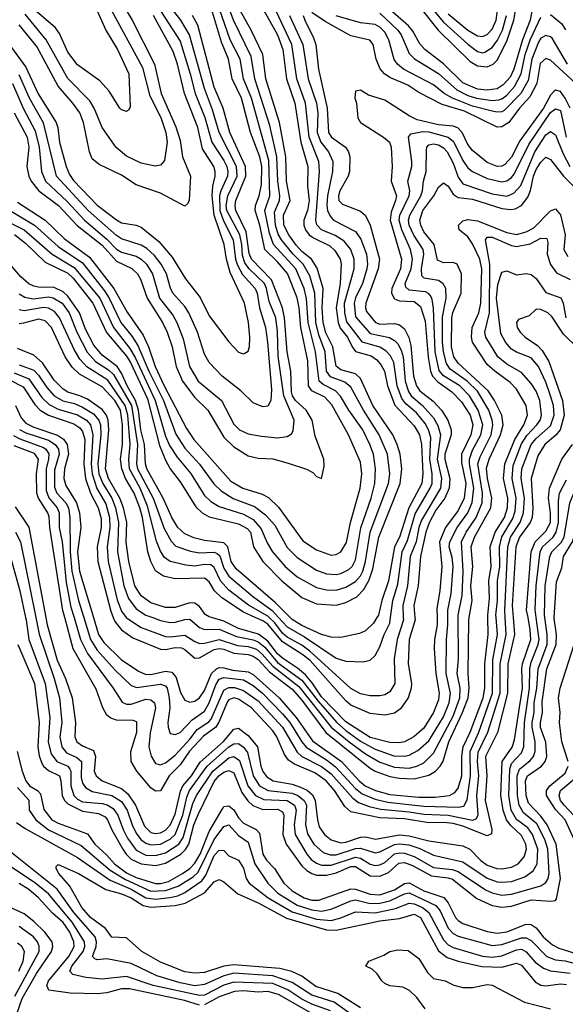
# Model space of a CAD drawing. Header units: inches. Extents: x 884549 to 1028252, y 526810 to 653624.
# Tile 303 of 656: x 895452 to 897690, y 618413 to 622452. Entities that reach past the tile are written whole.
import ezdxf

# ---------------------------------------------------------------- set-up
doc = ezdxf.new("R2010")
doc.units = ezdxf.units.IN
doc.header["$MEASUREMENT"] = 0
doc.layers.add('A8691', color=7, linetype='Continuous')
doc.layers.add('A8692', color=7, linetype='Continuous')

msp = doc.modelspace()

# ---------------------------------------------------------------- linework, layer by layer
at = {"layer": 'A8691', "color": 5}
for points, elevation in [([(895445.2, 619890), (895513.7, 619730), (895531.8, 619570), (895526.3, 619470), (895532.2, 619432.2), (895542.9, 619402.9), (895550.1, 619390), (895570, 619373.1), (895615.4, 619350), (895621.7, 619330), (895626.7, 619270), (895635.7, 619250), (895650, 619235.3), (895710, 619205.7), (895776, 619196), (895802.3, 619182.3), (895812.7, 619170), (895829.7, 619129.7), (895875.5, 619050), (895889, 619029), (895910, 619008.9), (895950, 618990), (896010, 618983.4), (896050, 618992.7), (896113.6, 619030), (896132.1, 619047.9), (896145.9, 619070), (896167.2, 619150), (896185, 619195), (896250, 619327.3), (896269.5, 619350.5), (896290, 619365.9), (896310, 619372.3), (896330, 619362.7), (896362.9, 619282.9), (896388.1, 619248.1), (896408.9, 619229), (896450, 619213.2), (896510, 619213.3), (896530, 619203), (896535.6, 619190), (896532, 619110), (896545.3, 619070), (896610, 618981.6), (896630, 618962.1), (896650, 618950.3), (896670, 618943.8), (896710, 618943.5), (896750, 618953.1), (896810, 618978.2), (896830, 618978.5), (896890, 618940), (896930, 618938.9), (896965.6, 618954.4), (897006.9, 618993), (897030, 618995.7), (897062.8, 618982.8), (897140.8, 618940.8), (897210, 618932.9), (897227.1, 618927.1), (897327, 618847), (897390, 618818.9), (897430, 618811.3), (897470, 618816.7), (897550, 618841.7), (897630, 618836.6), (897650, 618839.7), (897654.4, 618845.6), (897670.2, 618930), (897653, 619070), (897615.4, 619150), (897590, 619185.6), (897538.6, 619238.6), (897529.6, 619270), (897527.2, 619330), (897534.9, 619350), (897593.1, 619390), (897607.6, 619410), (897614.1, 619430), (897610, 619488.7), (897588.3, 619548.3), (897587.7, 619570), (897596.6, 619610), (897594.7, 619654.7), (897615, 619790), (897652.1, 619890), (897653.4, 619930), (897644.6, 619995.4), (897644.9, 620000)], 3220), ([(895476.3, 620000), (895478.5, 619990), (895489.3, 619910), (895556.9, 619730), (895576.3, 619590), (895569, 619489), (895581.1, 619441.1), (895604.4, 619410), (895650.3, 619390.3), (895658.6, 619378.6), (895662.1, 619370), (895661.8, 619310), (895673.9, 619270), (895690, 619254.8), (895710, 619244.5), (895790, 619237.2), (895811.5, 619231.5), (895836.1, 619216.1), (895855.2, 619190), (895877.1, 619130), (895895.1, 619095.1), (895930, 619045.6), (895970, 619025.9), (896010, 619023.5), (896050, 619034.8), (896104.8, 619070), (896122.3, 619097.7), (896163, 619237), (896177.4, 619270), (896244.6, 619370), (896310, 619425), (896330, 619429.8), (896353.2, 619413.2), (896388.1, 619310), (896420.1, 619270), (896453.4, 619253.4), (896549.4, 619249.4), (896578.9, 619230), (896586.1, 619210), (896577.6, 619150), (896582.5, 619110), (896630, 619029), (896648, 619008), (896670, 618992.5), (896690, 618984.8), (896730, 618984.3), (896830, 619017.1), (896850, 619013.2), (896890, 618988.3), (896910, 618983.3), (896930, 618985.2), (896950, 618994.7), (896990, 619030.4), (897010, 619035.3), (897030, 619033.7), (897070, 619019.7), (897150, 618974.7), (897226.2, 618966.2), (897250, 618958), (897362.7, 618882.7), (897390, 618870.8), (897430, 618861.8), (897470, 618865.2), (897590, 618899.9), (897610, 618913.4), (897619.6, 618930), (897624.1, 618950), (897617.8, 619050), (897606.4, 619090), (897573.1, 619153.1), (897518.8, 619198.8), (897500.3, 619230), (897493.7, 619270), (897492.7, 619350), (897502.5, 619377.5), (897546.5, 619413.5), (897559.2, 619430), (897566, 619450), (897566.9, 619490), (897553.6, 619550), (897553.9, 619570), (897562.9, 619610), (897562.6, 619650), (897573.7, 619710), (897578.8, 619790), (897615.1, 619890), (897616.1, 619930), (897605.6, 620000)], 3240), ([(895518.5, 620000), (895532.3, 619932.3), (895594, 619750), (895615.9, 619670), (895624.8, 619570), (895617.4, 619510), (895624.7, 619470), (895644.5, 619444.5), (895686.2, 619426.2), (895706.2, 619410), (895704.4, 619344.4), (895710, 619320.5), (895722.3, 619302.3), (895750, 619286.5), (895830, 619270.5), (895870, 619246), (895893.5, 619210), (895913.2, 619150), (895930, 619115), (895949.6, 619089.6), (895970, 619074.9), (895990, 619067.3), (896030, 619070), (896069.5, 619090.5), (896090, 619109.8), (896121, 619190), (896137.4, 619262.6), (896148.9, 619291.1), (896220.9, 619390), (896310, 619469.8), (896330, 619482.1), (896350, 619483), (896370, 619468.3), (896386.8, 619446.8), (896410, 619350.7), (896436.3, 619310), (896470.8, 619290.8), (896570, 619279.5), (896592.8, 619270), (896619.4, 619250), (896628.1, 619230), (896624.7, 619150), (896633.2, 619113.2), (896658.9, 619070), (896696.4, 619036.4), (896726.1, 619026.1), (896750, 619026.3), (896830, 619052.3), (896850, 619054), (896910, 619034.9), (896930, 619039.1), (896990, 619068.7), (897010, 619071.5), (897048, 619068), (897093.2, 619053.2), (897150, 619024.8), (897270, 618997.6), (897370, 618931.4), (897410, 618916.5), (897430, 618914.1), (897470, 618916.7), (897524.2, 618935.8), (897558.9, 618961.1), (897574.2, 618990), (897577.4, 619050), (897556.1, 619110), (897536.8, 619136.8), (897490, 619172), (897468.7, 619210), (897459.1, 619270), (897462.5, 619377.5), (897470, 619401.1), (897510, 619445.4), (897520.3, 619470), (897522.7, 619570), (897543.9, 619710), (897544.2, 619790), (897550, 619816.6), (897579.2, 619890), (897582.3, 619910), (897570.9, 620000)], 3260), ([(895559.9, 620000), (895565.6, 619970), (895605.4, 619825.4), (895640, 619750), (895667, 619670), (895681.4, 619570), (895678.5, 619510), (895686.4, 619490), (895710, 619474.4), (895755, 619455), (895763, 619430), (895758.3, 619370), (895765.8, 619350), (895790.8, 619330.8), (895870, 619298.3), (895896.3, 619276.3), (895927.2, 619230), (895964.5, 619144.5), (895990, 619118.7), (896010, 619113.7), (896030, 619117.1), (896050, 619127.2), (896070, 619148.4), (896090, 619192.9), (896112.1, 619287.9), (896121.6, 619310), (896156.8, 619350), (896193.2, 619406.8), (896288.1, 619491.9), (896330, 619541.9), (896350, 619546.7), (896390, 619516.1), (896427.2, 619470), (896441.7, 619390), (896450, 619368.2), (896466.3, 619346.3), (896491.6, 619330), (896570, 619316.2), (896604.6, 619304.6), (896631.3, 619291.3), (896652.8, 619272.8), (896664, 619250), (896673.4, 619170), (896681.1, 619141.1), (896702.5, 619110), (896730, 619088.2), (896770, 619075.8), (896790, 619078), (896850, 619099.3), (896870, 619100.9), (896911.4, 619091.4), (897010, 619108.4), (897050, 619105.1), (897130, 619084.2), (897270, 619063.5), (897298.6, 619050), (897343.3, 619003.3), (897370, 618984.6), (897409.2, 618970.8), (897430, 618969.2), (897470, 618975.9), (897497.1, 618990), (897522, 619018), (897530.4, 619049.6), (897527.9, 619070), (897510, 619106.5), (897467, 619147), (897449.3, 619170), (897434.6, 619210), (897425.7, 619270), (897431, 619409), (897471.8, 619468.2), (897482.2, 619497.8), (897515.2, 619710), (897511.6, 619788.4), (897514.8, 619810), (897548.9, 619910), (897546.6, 619950), (897537.2, 620000)], 3280), ([(897476.2, 620000), (897481.8, 619930), (897453.9, 619810), (897453.2, 619690), (897411.6, 619528.4), (897362.3, 619430), (897367.7, 619350), (897361.3, 619250), (897389.2, 619130), (897387.8, 619112.2), (897370, 619104.3), (897270, 619143.8), (897230, 619154.6), (897190, 619158.8), (897130, 619157.3), (897030, 619174.1), (896930, 619178.7), (896810, 619203.6), (896785.2, 619225.2), (896743.5, 619290), (896709.2, 619330), (896663.2, 619363.2), (896579.2, 619399.2), (896555.4, 619415.4), (896538.5, 619438.5), (896507.2, 619510), (896490, 619535.2), (896403.2, 619630), (896350, 619665), (896330, 619670.7), (896310, 619663.1), (896304.7, 619655.3), (896269.7, 619570.3), (896257, 619550), (896206.1, 619513.9), (896148.6, 619451.4), (896110, 619396.4), (896065.8, 619350), (896030, 619289.6), (896010, 619287.7), (895990, 619301.8), (895932.8, 619370), (895908.9, 619410), (895908, 619450), (895932.4, 619530), (895932.6, 619572.6), (895917.9, 619577.9), (895850, 619579.2), (895826.7, 619586.7), (895810, 619599.1), (895793.1, 619630), (895765.8, 619705.8), (895672.2, 619872.2), (895636.8, 620000)], 3320), ([(895675.3, 620000), (895701.7, 619910), (895730, 619851.9), (895835.6, 619710), (895872.8, 619652.8), (895890, 619644.1), (895910, 619644.6), (895970, 619664.6), (895990, 619662.7), (896005.5, 619650), (896009.7, 619629.7), (895986.8, 619526.8), (895981.8, 619470), (895991.2, 619431.2), (896010, 619401.7), (896030, 619395.7), (896050, 619403.5), (896090, 619435.7), (896150, 619500.9), (896179.8, 619540.2), (896228.2, 619571.8), (896237.4, 619582.6), (896290, 619701.6), (896310, 619713.2), (896332.9, 619712.9), (896370, 619700.2), (896430, 619658.5), (896529.6, 619550), (896590, 619447.3), (896610, 619429.6), (896690, 619389), (896730, 619358.6), (896818.8, 619258.8), (896841.9, 619241.9), (896885.5, 619225.5), (896934.1, 619214.1), (897050, 619203.3), (897110, 619193), (897210, 619189.1), (897310, 619169), (897325.1, 619174.9), (897332.9, 619190), (897326.7, 619270), (897335.5, 619350), (897330, 619410), (897332.6, 619447.4), (897372.7, 619530), (897422.3, 619690), (897422.9, 619810), (897447.2, 619930), (897443.2, 620000)], 3340), ([(895715, 620000), (895742.2, 619910), (895770, 619865.6), (895844, 619784), (895910, 619720.8), (895933, 619713), (896030, 619726.7), (896050, 619719.7), (896056.6, 619710), (896065.8, 619670), (896067.6, 619630), (896059.4, 619570), (896060.6, 619550), (896070, 619524.9), (896090, 619519.8), (896110, 619528.8), (896159.5, 619580.5), (896210, 619615.4), (896230, 619650.1), (896256.4, 619723.6), (896270, 619746.8), (896290, 619753.8), (896370, 619744.4), (896410, 619721.6), (896448.2, 619690), (896530, 619604.9), (896559.9, 619570), (896609.5, 619489.5), (896627.9, 619467.9), (896710, 619416.2), (896747.2, 619387.2), (896830, 619299.1), (896857.1, 619277.1), (896910, 619254.5), (896962.7, 619242.7), (897110, 619226.8), (897250, 619221.8), (897273.4, 619226.6), (897287.1, 619252.9), (897301.7, 619350), (897299.9, 619450), (897335.5, 619530), (897390.9, 619690), (897392.9, 619827.1), (897411.4, 619930), (897406, 620000)], 3360), ([(895754.5, 620000), (895775.4, 619930), (895797.3, 619897.3), (895868.4, 619828.4), (895939.4, 619779.4), (895967.1, 619767.1), (895990, 619765.7), (896050, 619780.3), (896076.1, 619776.1), (896093.6, 619753.6), (896112.3, 619692.3), (896123.9, 619670), (896130, 619661.4), (896150, 619653), (896170, 619656.5), (896190, 619670.5), (896210, 619700.6), (896238.5, 619770), (896259.7, 619790), (896270, 619794.6), (896290, 619793.7), (896324.8, 619784.8), (896390, 619776.9), (896410, 619765.7), (896517, 619670), (896586.6, 619590), (896653.7, 619493.6), (896772.2, 619410), (896844.6, 619330), (896869.6, 619309.6), (896911.7, 619290), (896970, 619274.2), (897090, 619263.3), (897157, 619263), (897215.8, 619270), (897237.1, 619282.9), (897250, 619299.6), (897266.2, 619350), (897265.2, 619430), (897271.5, 619470), (897299.5, 619530), (897353.5, 619670), (897360.4, 619710), (897359.7, 619810), (897373.6, 619930), (897372, 620000)], 3380), ([(895836.3, 620000), (895843.1, 619983.1), (895869.6, 619949.6), (895916.6, 619916.6), (896030, 619870.3), (896050, 619868.4), (896090, 619877), (896115.7, 619875.7), (896130, 619868.8), (896170, 619833.6), (896190, 619834.5), (896250, 619868.5), (896270, 619872.7), (896290, 619869.8), (896330, 619853.5), (896390, 619848.2), (896410, 619842.1), (896430, 619827.4), (896477.5, 619777.5), (896570, 619706.5), (896610, 619660.4), (896708.5, 619528.5), (896890, 619382.8), (896910, 619369.4), (896970, 619348), (897010, 619340.8), (897070, 619337.7), (897130, 619353.4), (897157.3, 619370), (897177.4, 619390), (897189, 619411), (897213, 619490), (897269, 619610), (897292, 619670), (897296.4, 619710), (897291.2, 619770), (897294.5, 619990), (897296.2, 620000)], 3420), ([(895889.1, 620000), (895890, 619998.8), (895950, 619959.6), (896050, 619922.5), (896070, 619920.9), (896130, 619928.2), (896170, 619901.8), (896190, 619894.1), (896210, 619894.9), (896270, 619909.3), (896345.7, 619885.7), (896390, 619880.9), (896423.2, 619870), (896446.9, 619850), (896490, 619800), (896597.6, 619717.6), (896730.3, 619550.3), (896803.3, 619490), (896870, 619441.2), (896930, 619406.2), (896990, 619386.5), (897050, 619382.4), (897081, 619390), (897110, 619404.3), (897150, 619443.6), (897230, 619595), (897257.4, 619670), (897259.5, 619710), (897246.4, 619770), (897252.6, 619830), (897250.3, 620000)], 3440), ([(895997.8, 620000), (896030, 619988.3), (896070, 619980.2), (896090, 619980.8), (896130, 619992.5), (896150, 619992.9), (896190, 619959.4), (896210, 619951), (896270, 619952.1), (896342, 619922), (896410, 619908.9), (896430, 619900.8), (896457.8, 619877.8), (896510, 619815.7), (896610, 619742.8), (896676.4, 619656.4), (896751.2, 619571.2), (896790, 619536.6), (896850, 619492.7), (896910, 619459.5), (896986.7, 619433.3), (897030, 619430.9), (897050, 619436.1), (897085.4, 619454.6), (897130, 619494.9), (897190, 619593.1), (897213.9, 619650), (897219.1, 619690), (897201.7, 619770), (897202.6, 619910), (897208.6, 619970), (897208.3, 620000)], 3460), ([(897164.1, 620000), (897164.8, 619970), (897154, 619910), (897152.4, 619872.4), (897158.4, 619770), (897172.9, 619690), (897170, 619662), (897149.9, 619610), (897110, 619546.5), (897069.1, 619510.9), (897030, 619490.7), (897010, 619485.9), (896970, 619487.7), (896890, 619508.6), (896790, 619572.6), (896690, 619675.2), (896652.1, 619732.1), (896624.6, 619764.6), (896592.3, 619792.3), (896530, 619833), (896510, 619851.4), (896470, 619902.5), (896432.3, 619932.3), (896350, 619954.5), (896290, 619985.4), (896238.4, 620000)], 3480), ([(897073.6, 620000), (897074.5, 619990), (897049.7, 619909.7), (897045.8, 619810), (897059.9, 619730), (897058.3, 619710), (897045, 619670), (897014.3, 619625.7), (896990, 619608.2), (896950, 619600.2), (896890, 619606.4), (896810, 619640.9), (896790, 619657.9), (896643.2, 619823.2), (896609.8, 619849.8), (896530, 619900.3), (896470, 619973), (896450, 619986), (896418.5, 620000)], 3520), ([(897025.6, 620000), (897026, 619990), (897001, 619910), (896987.8, 619830), (896990.3, 619729.7), (896970, 619694.6), (896950, 619682.9), (896930, 619678.3), (896890, 619679), (896850, 619687.7), (896810, 619709.3), (896642.3, 619862.3), (896610, 619887.2), (896550, 619919.6), (896530, 619935.6), (896498.2, 619978.2), (896475.9, 620000)], 3540), ([(896514.4, 620000), (896550, 619961.4), (896620.6, 619920.6), (896750, 619833.2), (896790, 619820.9), (896861.3, 619818.7), (896890, 619825.6), (896910, 619844.2), (896930, 619880.2), (896947.3, 619930), (896970, 619976.3), (896973.4, 620000)], 3560), ([(896917.7, 620000), (896903, 619977), (896870, 619945.4), (896845.6, 619934.4), (896770, 619918), (896730, 619920.1), (896690, 619930.4), (896610, 619967.1), (896570, 619992.3), (896562.3, 620000)], 3580), ([(897702.2, 619410), (897676.4, 619490), (897666, 619570), (897669.1, 619610), (897662.4, 619670), (897669, 619710), (897726.7, 619890)], 3180), ([(895441.9, 619450), (895462, 619370), (895477, 619330), (895492.2, 619310), (895525.3, 619290), (895537.5, 619277.5), (895552, 619212), (895583.8, 619170), (895610, 619156.3), (895730, 619112.5), (895760.9, 619070), (895810, 619025.7), (895840.9, 618990), (895890, 618953.4), (895930, 618934.3), (896010, 618909.5), (896030, 618909.4), (896062.3, 618917.7), (896119.6, 618950), (896150, 618971.2), (896170, 618991.9), (896192.5, 619030), (896230, 619122.2), (896284.4, 619215.6), (896290, 619224.6), (896310, 619227.4), (896330, 619210.7), (896350, 619178.5), (896370, 619156.7), (896421.7, 619130), (896435.4, 619115.4), (896449.2, 619029.2), (896464.8, 619004.8), (896496.9, 618970), (896535.1, 618910), (896570, 618878.8), (896618.7, 618850), (896650, 618840), (896679.7, 618840.3), (896810, 618886.6), (896830, 618885.7), (896890, 618864.6), (896930, 618863), (896990, 618882.4), (897030, 618909.4), (897050, 618911.3), (897110, 618878.8), (897191.6, 618851.6), (897209.5, 618830), (897239.2, 618770), (897250, 618757.5), (897270, 618745.5), (897370, 618712.3), (897410, 618705.4), (897450, 618710.1), (897530, 618741.7), (897550, 618741.5), (897570, 618727.7), (897599.7, 618690), (897637.3, 618657.3), (897663.8, 618643.8), (897755, 618615)], 3180), ([(897726.5, 619090), (897689.7, 619169.7), (897650, 619212.8), (897612.8, 619270), (897612.8, 619290), (897626.9, 619310), (897690, 619361.9), (897702.5, 619390)], 3180), ([(897726.9, 619186.9), (897685.3, 619230), (897670.8, 619250), (897664.9, 619270), (897670, 619290.1), (897730, 619341.3)], 3160), ([(895443.5, 619303.5), (895490.3, 619250.3), (895491.8, 619210), (895519.2, 619170), (895570, 619128.9), (895705.1, 619065.1), (895823.7, 618963.7), (895885.6, 618925.6), (895990, 618877.7), (896050, 618880), (896102.2, 618897.8), (896163.4, 618936.6), (896184.2, 618955.8), (896250, 619089.4), (896290, 619143.5), (896310, 619150.1), (896350, 619106), (896390, 619078.9), (896417.1, 618990), (896470.7, 618910), (896511.4, 618870), (896590, 618820.1), (896650, 618800.6), (896690, 618795.6), (896730, 618804.2), (896810, 618838.6), (896830, 618841.6), (896890, 618827.1), (896930, 618827.7), (896970, 618837.6), (897030, 618867.1), (897050, 618870.2), (897159.2, 618819.2), (897176.7, 618796.7), (897210, 618726.1), (897230, 618704), (897250, 618693), (897390, 618655.2), (897430, 618658.3), (897510, 618686.2), (897530, 618686.8), (897550, 618675.3), (897614.6, 618610), (897650, 618595.4), (897690, 618591.6), (897730, 618581.2)], 3160), ([(895439.2, 619159.2), (895475.1, 619135.1), (895690, 619015.4), (895823.3, 618923.3), (895910, 618886), (895970, 618850.6), (896010, 618844.6), (896068.1, 618851.9), (896101.4, 618858.6), (896130, 618871.8), (896199.8, 618920.2), (896216.3, 618943.7), (896250, 619024.1), (896270, 619045.7), (896290, 619044.8), (896310, 619022.9), (896350, 619005.3), (896370, 618971.8), (896381.5, 618930), (896393, 618910), (896471.5, 618850), (896570, 618793.1), (896670, 618762.5), (896730, 618757.7), (896770, 618767.9), (896830, 618792.5), (896910, 618788.8), (896994, 618806), (897050, 618828.1), (897070, 618825.6), (897105, 618810), (897130.6, 618790), (897190, 618677.4), (897210, 618657.2), (897230, 618646), (897350, 618611.3), (897390, 618606.8), (897430, 618612.1), (897490, 618637), (897510, 618639.4), (897530, 618629), (897566.3, 618586.3), (897601.2, 618561.2), (897630, 618550.6), (897710, 618541.8)], 3140), ([(896869.5, 618330), (896742.4, 618422.4), (896650, 618450.4), (896570, 618502.7), (896490.7, 618530.7), (896330, 618540.6), (896289.3, 618530.7), (896210, 618495), (896170, 618489.2), (896110, 618501.3), (896014.3, 618530), (895910, 618580.6), (895810, 618599.7), (895770, 618595.5), (895759.9, 618599.9), (895750.6, 618610), (895765.7, 618650), (895767.9, 618670), (895761.4, 618690), (895673.9, 618790), (895606.4, 618886.4), (895324.2, 619110)], 3140), ([(896726.4, 618386.4), (896650, 618414.4), (896610, 618434.7), (896552.6, 618472.6), (896490, 618498.9), (896330, 618504.1), (896290, 618491.7), (896210, 618451.6), (896190, 618449), (895999.9, 618490), (895890, 618527), (895790, 618517.2), (895723.5, 618523.5), (895670, 618536.4), (895658, 618550), (895665.7, 618570), (895712, 618630), (895719.3, 618650), (895717.6, 618670), (895667.3, 618750), (895570, 618867), (895513.7, 618913.7), (895370, 619007.6)], 3160), ([(896850, 618398.6), (896757.7, 618457.7), (896666.8, 618486.8), (896609.1, 618529.1), (896568.1, 618548.1), (896519.7, 618559.7), (896330, 618575.9), (896289.5, 618570.5), (896210, 618543.9), (896170, 618540.8), (896130, 618546.8), (896030, 618586.8), (895953.4, 618630), (895890, 618686.5), (895830, 618688.8), (895804.1, 618724.1), (895742.6, 618770), (895707, 618810), (895657.9, 618897.9), (895613.4, 618950), (895601.4, 618970), (895601.5, 618978.5), (895610, 618987.2), (895693.9, 618950), (895805, 618885), (895870, 618866.8), (895910.1, 618850), (895959.2, 618819.2), (895990, 618811.3), (896090, 618819.4), (896131.3, 618828.7), (896209.8, 618870.2), (896250, 618916.4), (896270, 618925.4), (896290, 618916.4), (896346.4, 618866.4), (896430, 618830.3), (896546.9, 618766.9), (896710, 618719.2), (896750, 618717.1), (896930, 618756.5), (897010, 618765.5), (897070, 618783.1), (897096.3, 618770), (897170, 618632.3), (897205.1, 618605.1), (897250, 618590.3), (897348.3, 618568.3), (897430, 618565.9), (897490, 618582.9), (897510, 618574.6), (897566.1, 618506.1), (897590, 618491.9), (897610, 618489.8), (897670, 618497.7), (897695, 618495)], 3120), ([(896190, 618409.5), (896128.9, 618428.9), (895902.8, 618477.2), (895870, 618476.6), (895810, 618460.1), (895770, 618456.6), (895659.5, 618459.5), (895571.3, 618471.3), (895564, 618490), (895570.9, 618510), (895654.4, 618610), (895675.2, 618650), (895674.1, 618670), (895657.9, 618710), (895630, 618748.8), (895586.7, 618786.7), (895530, 618850.8), (895490, 618884.4), (895450, 618909.7)], 3180), ([(895439.8, 618370), (895462.1, 618437.9), (895520.6, 618539.4), (895582.8, 618630), (895588.2, 618650), (895585.6, 618670), (895555.6, 618710), (895510, 618753.6), (895470, 618784), (895390, 618821.9)], 3220), ([(895432.5, 618447.5), (895531.6, 618630), (895532.6, 618652.6), (895525.4, 618670), (895508.7, 618690), (895450, 618733.2)], 3240), ([(895449.3, 618550), (895466.5, 618590), (895471.6, 618630), (895460.9, 618650), (895444, 618664)], 3260), ([(897115.3, 618395.3), (897080.9, 618440.9), (897050.4, 618470.4), (897024.4, 618484.4), (896970, 618489.5), (896950, 618498.2), (896937.1, 618510), (896919.1, 618539.1), (896897.6, 618557.6), (896872, 618570), (896884.7, 618590), (896945.4, 618614.6), (896970, 618630.3), (897002.8, 618637.2), (897045.6, 618634.4), (897090, 618601.4), (897124.6, 618544.6), (897150, 618519.8), (897197.8, 618510), (897232.5, 618492.5), (897270, 618482.8), (897310, 618482.1), (897370, 618494.1), (897390, 618491.7), (897522.1, 618422.1), (897630, 618394.3)], 3080), ([(896650, 618375.1), (896514, 618454), (896470, 618465.9), (896430, 618462.8), (896370, 618468.5), (896333.7, 618466.3), (896270, 618444.6), (896210, 618410.8)], 3180)]:
    msp.add_lwpolyline(points, dxfattribs=dict(at, elevation=elevation))
at = {"layer": 'A8692', "color": 5}
for points, elevation in [([(895363.2, 621643.2), (895470.3, 621590.3), (895585.9, 621490), (895676.4, 621436.4), (895781.3, 621310), (895836.4, 621190), (895903.9, 621103.9), (895926.4, 621066.4), (896008.1, 620890), (896050, 620744.1), (896066.3, 620706.3), (896097.8, 620657.8), (896152.3, 620592.3), (896210, 620500.3), (896235.8, 620475.8), (896270, 620455.5), (896370, 620423.6), (896410, 620401.9), (896443.2, 620363.2), (896466.9, 620306.9), (896489.4, 620269.4), (896540.7, 620210), (896590, 620167.3), (896670, 620123.7), (896710, 620113.1), (896750, 620111.9), (896790, 620124), (896830, 620147.8), (896849.6, 620170.4), (896859.2, 620190), (896870.7, 620230), (896889.8, 620350), (896964.5, 620550), (896969.9, 620590.1), (896960.4, 620670), (896926.7, 620750), (896862.1, 620850), (896810, 620944.9), (896785.2, 620965.2), (896727.1, 620987.1), (896711.3, 621010), (896704.8, 621090), (896679.5, 621159.5), (896666.6, 621210), (896662.2, 621330), (896642.3, 621402.3), (896615.4, 621450), (896574.5, 621490), (896526.2, 621550), (896512.9, 621572.9), (896501.1, 621610), (896497.1, 621662.9), (896518, 621710), (896519.5, 621730), (896511, 621790), (896506.3, 621890), (896478.7, 622018.7), (896416.4, 622210), (896401.3, 622301.3), (896329.5, 622450), (896264.4, 622624.4)], 3640), ([(895423.1, 622190), (895466.8, 622090), (895516.4, 621996.4), (895532.5, 621930), (895541.9, 621830), (895557.5, 621790), (895647.2, 621707.2), (895718.3, 621630), (895810, 621552.5), (895850, 621511.5), (895870, 621499.3), (895930, 621481.8), (895950.5, 621470.5), (895972.6, 621450), (895997.1, 621410), (896025.7, 621310), (896079.8, 621239.8), (896097.4, 621210), (896123.3, 621143.3), (896149.1, 621030), (896184.4, 620970), (896279.4, 620890), (896330, 620793.7), (896353.2, 620770), (896390, 620753.8), (896444.6, 620744.6), (896510, 620737.8), (896550, 620742.6), (896566.5, 620753.5), (896573.6, 620766.4), (896577.4, 620810), (896535.1, 620910), (896512.4, 621072.4), (896510, 621172.7), (896502.8, 621230), (896476.1, 621296.1), (896464.9, 621350), (896456.2, 621370), (896393.4, 621430), (896375.3, 621455.3), (896365.6, 621485.6), (896363.7, 621530), (896355, 621570), (896302.2, 621670), (896299.3, 621690), (896305.5, 621730), (896343.9, 621810), (896341.6, 621850), (896270.2, 621990), (896242.7, 622082.7), (896210.2, 622170), (896149.2, 622390), (896113.6, 622450), (895988.7, 622610)], 3740), ([(895410.7, 621670.7), (895513, 621610), (895610, 621522), (895710, 621455.3), (895800.6, 621340.6), (895819.9, 621310), (895867.5, 621210), (895913.2, 621153.2), (895936.4, 621116.4), (895981.3, 621010), (896042.2, 620890), (896092.7, 620752.7), (896130, 620694.4), (896189.7, 620629.7), (896248.6, 620548.6), (896279.1, 620519.1), (896328.1, 620488.1), (896415.9, 620455.9), (896460.9, 620420.9), (896498.8, 620378.8), (896550, 620287.5), (896590, 620246), (896670, 620193.7), (896710, 620179.7), (896750, 620176.8), (896770, 620180.9), (896802.3, 620197.7), (896815.5, 620210), (896830, 620237.1), (896852.1, 620367.9), (896893.7, 620490), (896909.1, 620550), (896911.7, 620610), (896902.8, 620670), (896889, 620710), (896859.9, 620770), (896802.9, 620850), (896768.4, 620908.4), (896747.1, 620930), (896696.4, 620956.4), (896679.9, 620970), (896666.1, 621090), (896634.9, 621210), (896629.3, 621309.3), (896619.5, 621350), (896584.4, 621430), (896492.9, 621530), (896477, 621577), (896457.6, 621670), (896478.2, 621730), (896474.7, 621874.7), (896402.5, 622130), (896370.6, 622210), (896355.9, 622290), (896315.5, 622370), (896250, 622560.1)], 3660), ([(895967.2, 622587.2), (896110, 622364.5), (896152.1, 622230), (896171.7, 622150), (896211.2, 622051.2), (896240.4, 621950), (896290, 621875.2), (896301.6, 621850), (896306.4, 621830), (896304.8, 621810), (896277.2, 621750), (896272.3, 621730), (896273.8, 621670), (896287.8, 621627.8), (896327.9, 621550), (896337.6, 621470), (896345.1, 621445.1), (896366.6, 621406.6), (896418.1, 621350), (896426.6, 621330), (896436.3, 621270), (896459.9, 621190), (896468.6, 621130), (896485.1, 620934.9), (896482, 620890), (896470, 620867.2), (896450, 620864.3), (896410, 620880.7), (896359.7, 620930), (896283.2, 620990), (896230, 621046.2), (896210, 621080.9), (896181.8, 621170), (896145.8, 621250), (896130, 621276.1), (896080.5, 621330), (896070.4, 621350.4), (896054.6, 621410), (896032.7, 621450), (896005.6, 621485.6), (895973.9, 621513.9), (895950, 621528.1), (895870, 621553.9), (895850, 621567.5), (895733.5, 621670), (895602.9, 621810), (895549.5, 622029.5), (895493, 622130), (895450, 622225.5)], 3760), ([(895860.6, 622540.6), (895913.2, 622450), (896005.7, 622270), (896033.1, 622150), (896093.1, 622013.1), (896110, 621956.8), (896119.5, 621890), (896152.9, 621810), (896147.9, 621712.1), (896142, 621698), (896130, 621686.9), (896030, 621741), (895930, 621775.4), (895870, 621815), (895778.3, 621858.3), (895750, 621882), (895738.5, 621910), (895714.7, 622030), (895698.7, 622070), (895670.4, 622110), (895610, 622179.3), (895522.9, 622342.9), (895450, 622430.8)], 3820), ([(897562, 622538), (897546, 622450), (897514.9, 622370), (897478.8, 622250), (897463.3, 622216.7), (897435.2, 622184.8), (897410, 622169.3), (897370, 622163.3), (897330, 622167.3), (897270, 622193.9), (897190, 622271.7), (897113.3, 622330), (897093.3, 622353.3), (897065.2, 622405.2), (897047.6, 622427.6), (896930, 622529.3)], 3580), ([(895431.2, 621571.2), (895476.3, 621536.3), (895557.1, 621457.1), (895650, 621412.4), (895671.6, 621391.6), (895751.8, 621290), (895808.7, 621168.7), (895890, 621072.4), (895906.2, 621046.2), (895976.7, 620896.7), (896026, 620706), (896050, 620645.9), (896069.7, 620609.7), (896110, 620557.1), (896174.7, 620454.7), (896200.5, 620430), (896230, 620413.5), (896350, 620384.2), (896385.8, 620365.8), (896398.6, 620350), (896410.7, 620290), (896450, 620230.1), (896526.8, 620150), (896610, 620082), (896670, 620056.9), (896750, 620051.2), (896790, 620061.3), (896834.5, 620085.5), (896864.4, 620115.6), (896886, 620154), (896900.4, 620199.6), (896924.8, 620330), (897013.1, 620550), (897020.1, 620610), (897012.7, 620670), (897000.9, 620710), (896982.6, 620750), (896900.4, 620870), (896850, 620981.1), (896830, 620999.8), (896770, 621015.4), (896750.8, 621030.8), (896736.8, 621110), (896708.4, 621168.4), (896697.4, 621210), (896692.5, 621270), (896696.6, 621350), (896672.8, 621432.8), (896649.7, 621469.7), (896610, 621501), (896586.8, 621526.8), (896555.8, 621570), (896536.2, 621610), (896534, 621650), (896561.7, 621710), (896546.1, 621790), (896543.2, 621890), (896518.4, 622030), (896461.6, 622210), (896449.2, 622310), (896401.3, 622410), (896356.8, 622490)], 3620), ([(895443.7, 621703.7), (895557, 621630), (895634.6, 621554.6), (895738.3, 621478.3), (895838.5, 621350), (895892.7, 621252.7), (895958.4, 621158.4), (895981, 621110), (896007.8, 621030), (896044.9, 620950), (896135.8, 620775.8), (896166.3, 620730), (896318.9, 620558.9), (896367.3, 620530), (896446.3, 620506.3), (896472.2, 620492.2), (896513.3, 620453.3), (896614, 620314), (896670, 620277.7), (896730, 620256.1), (896750, 620258.5), (896770, 620269.5), (896792.6, 620307.4), (896809.4, 620390), (896849.3, 620530), (896855.2, 620590), (896850, 620638), (896800.3, 620750), (896732, 620872), (896704.4, 620904.4), (896650, 620929.7), (896636.7, 620950), (896633.6, 621053.6), (896606, 621190), (896599.2, 621270), (896591, 621311), (896550.7, 621410.7), (896510, 621459.2), (896457.7, 621510), (896437.5, 621610), (896418.5, 621670), (896419, 621690), (896435, 621730), (896443.9, 621776.1), (896445.6, 621850), (896437, 621890), (896399.1, 621990), (896361.7, 622130), (896324.2, 622210), (896309.2, 622290), (896279.6, 622359.6), (896235.4, 622510)], 3680), ([(895817.7, 622510), (895955.9, 622255.9), (895984.5, 622144.5), (896032.8, 622047.2), (896051.6, 621990), (896057.6, 621950), (896045.6, 621874.4), (896030, 621855.9), (896008.5, 621851.5), (895950, 621864.4), (895890, 621892.8), (895848.6, 621928.6), (895790, 622010.1), (895757.5, 622090), (895739.7, 622119.7), (895650, 622210.6), (895561.2, 622370), (895475.4, 622475.4)], 3840), ([(895763.5, 622503.5), (895806.6, 622406.6), (895853.1, 622330), (895899.4, 622230), (895906, 622094), (895898.8, 622081.2), (895890, 622076.4), (895870, 622083.1), (895863.6, 622090), (895819.6, 622159.6), (895781.1, 622201.1), (895690, 622267.2), (895650, 622319.5), (895615.5, 622395.5), (895599.3, 622419.3), (895502.7, 622502.7)], 3860), ([(896453.4, 622490), (896509.7, 622390), (896531.9, 622330), (896546.5, 622210), (896581.4, 622110), (896605.8, 621950), (896634.6, 621850), (896633, 621770), (896639.1, 621710), (896632.7, 621670), (896617.3, 621630), (896617.6, 621610), (896625, 621590), (896639.9, 621570), (896657.2, 621557.2), (896724.9, 621524.9), (896745.5, 621505.5), (896766.6, 621470), (896770.5, 621450), (896766.8, 621370), (896750.5, 621270), (896757.9, 621210), (896766.9, 621186.9), (896797.4, 621150), (896815.7, 621110), (896830, 621091.6), (896893.6, 621073.6), (896916.8, 621056.8), (896935.5, 621035.5), (896948, 621010), (896960.2, 620950), (896990.6, 620870.6), (897070, 620786.8), (897091.6, 620750), (897100.6, 620710), (897106.1, 620590), (897101.4, 620550), (897048.3, 620450), (897010.3, 620330), (896989.4, 620290), (896965.1, 620150), (896937.9, 620070), (896924.1, 620010), (896917.7, 620000)], 3580), ([(896973.4, 620000), (896983.3, 620070), (897002.7, 620137.3), (897020.5, 620270), (897043.5, 620316.5), (897074.3, 620425.7), (897136.5, 620530), (897143.6, 620550), (897143.7, 620590), (897133.8, 620650), (897137.9, 620737.9), (897129.5, 620770), (897115.4, 620795.4), (897079.4, 620839.4), (897036.2, 620876.2), (897019.1, 620899.1), (897000.4, 620950), (896986.7, 621046.7), (896973.6, 621073.6), (896954.2, 621094.2), (896930, 621108.6), (896857.8, 621130), (896793.5, 621213.5), (896785.5, 621250), (896784.6, 621290), (896823.7, 621430), (896824.8, 621470), (896809.9, 621510), (896783.5, 621543.5), (896746.8, 621566.8), (896690.4, 621590), (896670.5, 621610.5), (896666.6, 621630), (896681.7, 621830), (896679.2, 621870), (896638.9, 621970), (896625, 622110), (896588.9, 622210), (896568.9, 622350), (896493.5, 622510)], 3560), ([(897732.9, 622190), (897630, 622285.7), (897610, 622293), (897587.6, 622272.4), (897573.1, 622190), (897544.1, 622135.9), (897501.8, 622090), (897458, 622030), (897430, 622012.8), (897410, 622011.5), (897276.6, 622076.6), (897184.7, 622104.7), (897090, 622153.2), (897044.3, 622184.3), (896970, 622215.2), (896948.4, 622230), (896930.8, 622250.8), (896914.3, 622290), (896901.8, 622350), (896887.8, 622367.8), (896810, 622386.8), (896705, 622445), (896650, 622481.6)], 3520), ([(896930, 622479), (897002.9, 622410), (897017.4, 622390), (897050, 622313.8), (897071.5, 622291.5), (897170, 622232), (897244.7, 622164.7), (897290, 622141.5), (897326.4, 622130), (897390, 622121.5), (897416.8, 622123.2), (897430, 622127.4), (897450, 622142.6), (897481.9, 622178.1), (897508.5, 622230), (897525.3, 622310), (897547.4, 622372.6), (897590, 622462.2)], 3560), ([(897104.8, 622490), (897168.9, 622408.9), (897300.2, 622280.2), (897330, 622262.6), (897370, 622259.4), (897394.5, 622270), (897411.8, 622288.2), (897451.9, 622368.1), (897479.6, 622450), (897486.3, 622490)], 3620), ([(897141.4, 622501.4), (897190, 622442.3), (897290, 622352), (897330, 622322.3), (897350, 622316.8), (897360.6, 622319.4), (897390, 622338.1), (897412, 622368), (897433, 622410), (897449, 622470)], 3640), ([(897210, 622476.5), (897290, 622409.2), (897330, 622385.5), (897350, 622383.3), (897370, 622391.3), (897390, 622413.5), (897406.2, 622450), (897414.8, 622510)], 3660), ([(897630, 622473.2), (897675.3, 622435.3), (897690.7, 622410.7)], 3560), ([(895418.9, 622338.9), (895477.2, 622257.2), (895528.7, 622148.7), (895601.5, 622030), (895608.2, 622010), (895615, 621950), (895642.7, 621850), (895656.7, 621816.7), (895672.7, 621792.7), (895770, 621692.1), (895850, 621630.7), (895870, 621619.7), (895930, 621610.1), (895950, 621601.8), (896023.1, 621543.1), (896077.9, 621477.9), (896132.4, 621390), (896192.2, 621312.2), (896230, 621237.4), (896310, 621131.4), (896350, 621089), (896370, 621081.7), (896376.1, 621083.9), (896390, 621093), (896394.9, 621110), (896396.6, 621150), (896391.3, 621210), (896373.8, 621290), (896315.5, 621415.5), (896300.7, 621470), (896291.3, 621530), (896249.6, 621650), (896241.8, 621730), (896244.4, 621770), (896253.7, 621810), (896254.2, 621830), (896248.1, 621850), (896202.4, 621922.4), (896183.1, 622010), (896127.6, 622150), (896099.2, 622270), (896082.3, 622322.3), (896001.4, 622470)], 3780), ([(895430.3, 622070.3), (895482.7, 621970), (895489.8, 621930), (895481.8, 621850), (895489.7, 621810), (895499.4, 621790), (895530.9, 621750.9), (895611.5, 621690), (895688.1, 621608.1), (895790, 621527.2), (895850, 621461.2), (895912.2, 621432.2), (895935.9, 621410), (895947.8, 621387.8), (895974.5, 621310), (896037.8, 621210), (896057.6, 621170), (896077.2, 621110), (896094.1, 621030), (896120.2, 620970), (896170, 620902.4), (896224.5, 620850), (896290, 620739.2), (896330, 620700.1), (896390, 620663.3), (896430, 620654.3), (896490.4, 620650.4), (896553.6, 620633.6), (896629.1, 620609.1), (896654.7, 620594.7), (896670, 620578.4), (896690, 620570.8), (896700.5, 620619.5), (896699.1, 620650), (896664, 620744), (896652.4, 620810), (896626.8, 620850), (896583.3, 620890), (896570.6, 620910), (896566.5, 620926.5), (896563.7, 621010), (896550, 621090), (896538.3, 621230), (896530.2, 621270.2), (896485, 621385), (896402.8, 621470), (896393.7, 621493.7), (896381.7, 621581.7), (896339, 621670), (896336.2, 621690), (896339.4, 621710), (896379.4, 621810), (896378.3, 621850), (896314.5, 621990), (896287.1, 622090), (896250, 622175.9), (896182.7, 622430), (896161.4, 622470)], 3720), ([(896559.5, 622470), (896613.4, 622350), (896635.7, 622210), (896669.3, 622110), (896674.5, 622070), (896672.4, 621990), (896687.6, 621950), (896719.1, 621910), (896736.4, 621870), (896735.9, 621830), (896714.4, 621730), (896712, 621692), (896715.4, 621670), (896725.9, 621645.9), (896739, 621630), (896830, 621583.4), (896851.6, 621551.6), (896875.2, 621490), (896879.4, 621450), (896875.6, 621430), (896857.9, 621370), (896829, 621311), (896824.1, 621290), (896830, 621233.6), (896890, 621164.9), (896968.8, 621148.8), (896990, 621136.6), (897002.7, 621122.7), (897017, 621097), (897024.9, 621070), (897033.4, 620970), (897047.2, 620927.2), (897057.7, 620910), (897105, 620870), (897150, 620819.6), (897167.9, 620787.9), (897177.8, 620750), (897164.2, 620650), (897182.4, 620570), (897177.6, 620530), (897100, 620400), (897089.5, 620370), (897078.4, 620310), (897054.1, 620250), (897042.5, 620130), (897023.7, 620050), (897025.6, 620000)], 3540), ([(896614.5, 622470), (896621.5, 622450), (896657.9, 622377.9), (896667.3, 622350), (896678.3, 622250), (896713.2, 622090), (896718.8, 621990), (896731.2, 621970), (896788.5, 621930), (896801.5, 621910), (896806.6, 621890), (896804.5, 621830), (896799, 621810), (896764.8, 621750), (896759.4, 621730), (896761.9, 621710), (896776, 621696), (896850, 621666.6), (896870, 621649.3), (896889.3, 621610), (896927.4, 621470), (896923.1, 621430), (896872.3, 621290), (896870.8, 621270), (896875.3, 621255.3), (896911.9, 621210), (896930, 621202.8), (896990, 621205.5), (897010, 621200.3), (897030, 621184.5), (897048.1, 621148.1), (897056.3, 621116.3), (897067.6, 620990), (897080.1, 620950), (897093.5, 620930), (897147.5, 620887.5), (897181.9, 620850), (897207.9, 620810), (897222.5, 620770), (897221.4, 620750), (897196.2, 620670), (897195.9, 620650), (897216.6, 620570), (897213.9, 620530), (897196.5, 620490), (897159.6, 620440.4), (897131.4, 620388.6), (897117.6, 620350), (897095.9, 620250), (897086, 620130), (897069.5, 620050), (897073.6, 620000)], 3520), ([(897699.2, 622270), (897636, 622376), (897630, 622382.7), (897610, 622388.1), (897590, 622376.3), (897580.1, 622359.9), (897552.9, 622290), (897537.7, 622202.3), (897507.8, 622150), (897440, 622080), (897430, 622074.2), (897410, 622072.8), (897390, 622077.3), (897310, 622098.3), (897227.4, 622130), (897193.4, 622150), (897150, 622185.3), (897026.7, 622250), (897001.5, 622270), (896988.5, 622288.5), (896966.8, 622370), (896950, 622401), (896930, 622421.1), (896910, 622432.4), (896850, 622439.2), (896750, 622468.6)], 3540), ([(897710.7, 622090), (897690, 622131.1), (897670, 622157.7), (897650, 622163.5), (897642.7, 622157.3), (897630, 622143.4), (897600.1, 622090), (897504.2, 621955.8), (897470, 621888), (897441.6, 621858.4), (897430, 621851.6), (897410, 621849.7), (897370, 621866.1), (897310, 621916), (897290, 621940.3), (897266.5, 621990), (897249.4, 622009.4), (897230, 622015.9), (897170, 622021.5), (897082, 622042), (897050, 622057.5), (896950, 622121.9), (896883, 622143), (896850, 622163.2), (896830, 622159.3), (896827.3, 622130), (896833.3, 622110), (896838.5, 622050), (896850, 622030.6), (896944.5, 621970), (896968.5, 621950), (896976.5, 621930), (896979.9, 621850), (896975.4, 621790), (896997.4, 621730), (896994.3, 621710), (896976.5, 621663.5), (896972.4, 621630), (897018.5, 621470), (897014.2, 621430), (896978.3, 621350), (896977.9, 621330), (896990, 621306.7), (897010, 621299.4), (897070, 621296.6), (897095.7, 621275.7), (897115.7, 621215.7), (897128, 621068), (897137.4, 621010), (897145, 620990), (897166.7, 620966.7), (897225.3, 620925.3), (897264.8, 620884.8), (897300.3, 620830), (897311.4, 620790), (897303.1, 620750), (897264.7, 620670), (897264.5, 620635.5), (897281.7, 620550), (897275, 620490), (897250, 620438.8), (897199.4, 620370), (897174.5, 620310), (897183.3, 620210), (897175.9, 620110), (897163.2, 620036.8), (897164.1, 620000)], 3480), ([(897208.3, 620000), (897207.9, 620030), (897222, 620098), (897230, 620210), (897226.4, 620246.4), (897214.3, 620290), (897216.6, 620310), (897246.3, 620370), (897290.7, 620429.3), (897308.7, 620471.3), (897314.9, 620530), (897296.9, 620630), (897297.3, 620650), (897310, 620686.5), (897343.3, 620750), (897351.8, 620790), (897333.1, 620850), (897297.5, 620910), (897258.1, 620950), (897191.2, 620991.2), (897173.3, 621013.3), (897156.6, 621090), (897149.6, 621269.6), (897144.4, 621304.5), (897138.1, 621318.1), (897129.5, 621329.5), (897116.5, 621336.5), (897050, 621343.5), (897035.5, 621355.5), (897033.8, 621370), (897057.4, 621430), (897063.1, 621470), (897054.5, 621510), (897019.1, 621590), (897008.9, 621630), (897012.1, 621650), (897050, 621730), (897052.5, 621750), (897044.2, 621790), (897060.2, 621850), (897061, 621870), (897046.5, 621970), (897056.1, 621983.9), (897106.3, 621993.7), (897130, 621992.8), (897210.2, 621970.2), (897232.1, 621952.1), (897270, 621874.8), (897290, 621844), (897309.6, 621829.6), (897370, 621801.3), (897430, 621787.1), (897450, 621791.4), (897470, 621804.9), (897480.8, 621819.2), (897540.2, 621939.8), (897630, 622071.6), (897650, 622086.7), (897670, 622079.8), (897694.2, 621970)], 3460), ([(897250.3, 620000), (897250.2, 620010), (897266.9, 620090), (897270.6, 620190.6), (897264.1, 620310), (897282.9, 620350), (897324.4, 620410), (897349.7, 620470), (897350.5, 620510), (897331.3, 620630), (897340.4, 620659.6), (897385.5, 620750), (897393.1, 620790), (897390.6, 620810), (897376.1, 620850), (897330, 620928.1), (897287.6, 620970), (897218.2, 621018.2), (897202.4, 621042.4), (897190.5, 621090), (897186.8, 621130), (897187.1, 621232.9), (897201.8, 621310), (897199.5, 621350), (897188.8, 621368.8), (897170, 621382.3), (897111.7, 621391.7), (897101.5, 621401.5), (897100.3, 621430), (897110.2, 621490), (897106.5, 621510), (897068.5, 621568.5), (897049.6, 621610), (897047.6, 621630), (897052.1, 621650), (897097, 621730), (897103.8, 621750), (897107.9, 621790), (897118.8, 621830), (897120.9, 621919.1), (897122.4, 621930), (897130, 621939.3), (897150, 621943.6), (897170, 621938.5), (897190, 621926.5), (897205.2, 621910), (897230, 621863.8), (897250, 621806.6), (897270, 621778.8), (897390, 621738.1), (897450, 621728.9), (897479.5, 621740.5), (897507.5, 621772.5), (897564.7, 621910), (897610, 621979.7), (897630, 621993.6), (897650, 621979.8), (897681.6, 621901.6), (897709.1, 621850)], 3440), ([(897296.2, 620000), (897308.3, 620070), (897302.2, 620130), (897310.5, 620210), (897304.5, 620290), (897317.4, 620330), (897384.5, 620450), (897388.2, 620490), (897371.2, 620570), (897367.5, 620612.5), (897377.2, 620650), (897424.7, 620750), (897435.7, 620790), (897430.2, 620830), (897400.2, 620890), (897373.8, 620930), (897250, 621043.6), (897232.8, 621070), (897223.4, 621110), (897224.6, 621230), (897229, 621251), (897262.7, 621330), (897263.8, 621410), (897247.1, 621450), (897230, 621456.7), (897190, 621455.1), (897166, 621466), (897152.8, 621530), (897110, 621582.4), (897096.9, 621610), (897094.1, 621630), (897106, 621670), (897150.9, 621730), (897170, 621765), (897190, 621783.2), (897210, 621769.5), (897230, 621736.8), (897250, 621723.1), (897310, 621716), (897430, 621678.4), (897466.4, 621673.6), (897484.1, 621675.9), (897510, 621689.7), (897536.1, 621723.9), (897547.8, 621752.2), (897559.6, 621810), (897570, 621838.3), (897590, 621868.3), (897610, 621888.1), (897630, 621878.3), (897682.3, 621810), (897730, 621762.3)], 3420), ([(897372, 620000), (897371.7, 620010), (897378.6, 620078.6), (897375.9, 620150), (897386.4, 620210), (897382.5, 620290), (897402.1, 620350), (897440.1, 620410), (897453.4, 620450), (897454.2, 620490), (897436.3, 620570), (897442.1, 620630), (897483.4, 620730), (897520.1, 620790), (897535, 620830), (897529.2, 620870), (897490, 620937.1), (897464.4, 620964.4), (897400.9, 621010), (897370, 621038.1), (897309.4, 621130), (897305, 621150), (897308.4, 621190), (897334.8, 621250), (897343.9, 621290), (897348.4, 621430), (897339.2, 621470), (897310, 621533.2), (897290, 621561.1), (897255, 621590), (897251.5, 621610), (897270, 621627.1), (897290, 621632.9), (897330, 621626.8), (897450, 621579.7), (897490, 621571.7), (897530, 621581.7), (897561, 621599), (897630, 621668.4), (897650, 621677), (897670, 621652), (897689.8, 621570), (897684.2, 621510), (897700.4, 621480.4)], 3380), ([(897406, 620000), (897405.2, 620010), (897412.1, 620070), (897412.2, 620150), (897421.3, 620210), (897419.6, 620290), (897429.6, 620330.4), (897474.3, 620405.7), (897484.1, 620435.9), (897488.3, 620490), (897471.8, 620570), (897476.4, 620623.6), (897510, 620712.7), (897532.8, 620747.2), (897572.7, 620790), (897586.7, 620810), (897593.1, 620830), (897586.1, 620890), (897570, 620929.2), (897550, 620960.4), (897510, 621004.7), (897450, 621039.6), (897413.1, 621070), (897363.8, 621150), (897360.2, 621170), (897379.4, 621250), (897380.9, 621450), (897363.1, 621550), (897370, 621560.1), (897390, 621560.7), (897470, 621525.7), (897490, 621522.5), (897546.6, 621533.4), (897590, 621555.8), (897614.6, 621554.6), (897618.5, 621538.5), (897615.7, 621490), (897630, 621448), (897653.9, 621413.9), (897710, 621386.4)], 3360), ([(896562.3, 620000), (896501, 620061), (896340.2, 620200.2), (896319.7, 620230), (896306, 620290), (896290, 620306.9), (896210, 620315.9), (896167.2, 620327.2), (896130, 620343.2), (896101.1, 620370), (896075.7, 620410), (896041.1, 620490), (895973.9, 620610), (895968.5, 620630), (895964.4, 620710), (895948.6, 620770), (895939.2, 620850), (895927.7, 620890), (895893.5, 620950), (895870, 621002.8), (895851.5, 621030), (895790, 621076.7), (895756.9, 621116.9), (895722.7, 621182.7), (895697.3, 621250), (895650, 621317.6), (895630, 621336.4), (895594.1, 621354.1), (895530, 621354.9), (895510, 621358.6), (895490, 621368.8), (895457.2, 621397.2), (895393.1, 621473.1)], 3580), ([(897443.2, 620000), (897441.5, 620030), (897454.6, 620290), (897465.6, 620330), (897505, 620390), (897519.2, 620430), (897522.2, 620490), (897509.4, 620570), (897512.2, 620610), (897550, 620710), (897570, 620733.8), (897630, 620786.3), (897644.9, 620830), (897641, 620870), (897629.7, 620910), (897610, 620965.6), (897580.1, 621030), (897550, 621064.7), (897490, 621088.4), (897470, 621101.3), (897444.5, 621130), (897425.8, 621165.8), (897407.3, 621310), (897413.4, 621366.6), (897430, 621416.2), (897450, 621422), (897490, 621406.2), (897530, 621411.9), (897550, 621407.5), (897570, 621390.9), (897610, 621332.7), (897671.8, 621311.8), (897681.7, 621290), (897692.1, 621230)], 3340), ([(895450, 621328.4), (895473.8, 621313.8), (895507.8, 621307.8), (895570, 621314.9), (895590, 621312), (895626.2, 621290), (895655.4, 621250), (895686.8, 621170), (895729.2, 621089.2), (895763.5, 621050), (895816.6, 621016.6), (895837.5, 620997.5), (895910.4, 620870.4), (895935.7, 620710), (895931.8, 620630), (895935.5, 620610), (896000.2, 620490), (896045.2, 620365.2), (896072.9, 620312.9), (896093, 620293), (896152.2, 620272.2), (896190, 620265.7), (896250, 620268.4), (896262.6, 620262.6), (896272.7, 620252.7), (896290, 620203), (896310.6, 620170), (896407, 620087), (896488.3, 620028.3), (896514.4, 620000)], 3560), ([(896475.9, 620000), (896470, 620005.7), (896391.1, 620051.1), (896310, 620112.6), (896275.5, 620150), (896250, 620204.8), (896236.4, 620216.4), (896210, 620218.1), (896170, 620210.6), (896134.2, 620214.2), (896070, 620229.7), (896046.5, 620246.5), (896030, 620272.6), (896013.7, 620313.7), (895976.5, 620456.5), (895946, 620530), (895903.1, 620610), (895899.4, 620650), (895905.6, 620710), (895895.6, 620830), (895884.6, 620870), (895813.7, 620973.7), (895728.2, 621028.2), (895699.2, 621059.2), (895676.6, 621096.6), (895616.2, 621230), (895595.5, 621255.5), (895570, 621269.5), (895550, 621271.5), (895470, 621258.7), (895450, 621261.8)], 3540), ([(897743.2, 621103.2), (897682.4, 621162.4), (897634.8, 621234.8), (897617.9, 621250), (897590, 621263.1), (897570, 621264.9), (897542.3, 621237.7), (897497.7, 621222.3), (897489.9, 621210), (897493.1, 621190), (897504.5, 621170), (897525.9, 621150), (897576.2, 621116.2), (897594.9, 621094.9), (897622.4, 621050), (897678.1, 620890), (897685.8, 620830), (897669, 620770), (897651.8, 620748.2), (897606.2, 620710), (897577, 620663), (897550.2, 620570), (897557.4, 620450), (897554.5, 620410), (897546.2, 620390), (897502.8, 620330), (897487.4, 620290), (897472.2, 620050), (897476.2, 620000)], 3320), ([(896418.5, 620000), (896370, 620021.6), (896280.8, 620080.8), (896251.8, 620110), (896230, 620145.8), (896210, 620161.9), (896090, 620158.7), (896042.3, 620170), (896010, 620191.6), (895990, 620229.4), (895978.3, 620270), (895955.4, 620410), (895944.7, 620450), (895921.7, 620510), (895886.8, 620570), (895871, 620610), (895865.5, 620650), (895873.4, 620710), (895873.6, 620790), (895865.3, 620850), (895843, 620890), (895790, 620946.3), (895698.1, 620998.1), (895667.1, 621027.1), (895638.5, 621070), (895582.1, 621190), (895556.7, 621216.7), (895530, 621224.3), (895467.9, 621207.9), (895450, 621205.1)], 3520), ([(896238.4, 620000), (896230, 620002.4), (896213, 620013), (896190, 620044.8), (896170, 620058.4), (896150, 620059.8), (896090, 620041.7), (896050, 620041.8), (895990, 620060.4), (895950, 620089.7), (895924.3, 620130), (895900.1, 620230), (895889.7, 620309.7), (895891.9, 620390), (895878.4, 620450), (895863.3, 620490), (895816.6, 620570), (895803.7, 620610), (895817.6, 620770), (895815.4, 620810), (895808.2, 620830), (895790, 620853.6), (895730, 620895.3), (895699.3, 620910), (895650, 620924.9), (895630, 620936.3), (895594.2, 620974.2), (895545.2, 621045.2), (895510, 621076.6), (895443.6, 621103.6)], 3480), ([(895450, 621036.7), (895510, 621014.8), (895530, 620994.8), (895563.7, 620943.7), (895593.5, 620910), (895629.3, 620889.3), (895677.5, 620877.5), (895710, 620863.6), (895755.5, 620835.5), (895777.4, 620810), (895783.5, 620790), (895785.4, 620750), (895773.2, 620630), (895777.4, 620590), (895792.8, 620550), (895830, 620489.7), (895845.8, 620450), (895857.7, 620390), (895853.6, 620270), (895878.9, 620130), (895898.1, 620078.1), (895930, 620036.2), (895970, 620010.1), (895997.8, 620000)], 3460), ([(895430, 621004.3), (895490, 620978.8), (895543, 620903), (895573.7, 620873.7), (895610, 620855.1), (895690, 620831.3), (895725.7, 620810), (895742.8, 620790), (895751.9, 620750), (895744.9, 620630), (895749.1, 620589.1), (895769.2, 620529.2), (895806.1, 620466.1), (895820.7, 620410), (895822.5, 620370), (895811.1, 620290), (895815.8, 620230), (895852, 620072), (895870, 620026.8), (895889.1, 620000)], 3440), ([(895410, 620974.7), (895466.6, 620946.6), (895514.3, 620874.3), (895536.6, 620850), (895570.6, 620830), (895675, 620795), (895698.4, 620778.4), (895710, 620763.1), (895719.2, 620730), (895715.1, 620630), (895722.4, 620570), (895742.6, 620510), (895774.4, 620450), (895786.1, 620406.1), (895786.9, 620370), (895770.2, 620290), (895772.6, 620230), (895825.8, 620025.8), (895836.3, 620000)], 3420), ([(895435.3, 620870), (895458.9, 620818.9), (895477.7, 620797.7), (895510, 620781.1), (895607.5, 620747.5), (895631.7, 620731.7), (895647.2, 620710), (895651.9, 620670), (895635.7, 620610), (895633, 620570), (895641.5, 620541.5), (895685.7, 620470), (895698.3, 620430), (895702.6, 620370), (895689.7, 620270), (895697.8, 620190), (895754.5, 620000)], 3380), ([(895427.3, 620747.3), (895452.4, 620732.4), (895550, 620696.9), (895559.9, 620690), (895571.3, 620671.3), (895570.8, 620650), (895560.8, 620610), (895561, 620521), (895571.6, 620491.6), (895605.4, 620450), (895613.7, 620430), (895614.9, 620370), (895627.1, 620310), (895643.6, 620143.6), (895662.7, 620042.7), (895675.3, 620000)], 3340), ([(895451.6, 620771.6), (895478, 620758), (895570, 620727.8), (895598.2, 620710), (895611.2, 620691.2), (895613.8, 620670), (895595.3, 620604.7), (895595.4, 620535.4), (895605, 620510), (895641.6, 620470), (895651.9, 620450), (895658.1, 620410), (895658.9, 620270), (895666.4, 620190), (895693.9, 620070), (895715, 620000)], 3360), ([(895636.8, 620000), (895628.8, 620028.8), (895575.8, 620370), (895572.8, 620412.8), (895567.9, 620430), (895529.1, 620489.1), (895522.9, 620510), (895520.9, 620590), (895529.5, 620650), (895512.9, 620672.9), (895430, 620705)], 3320), ([(897537.2, 620000), (897531.5, 620030), (897550.3, 620270), (897566, 620310), (897610, 620354.2), (897628.7, 620390), (897629.8, 620430), (897620.5, 620490), (897625, 620530), (897675.6, 620650), (897720.2, 620710)], 3280), ([(897605.6, 620000), (897604.1, 620010), (897607.3, 620130), (897627, 620250), (897635.4, 620270), (897672.7, 620307.3), (897684.8, 620330), (897709.1, 620470.9), (897750, 620569.4), (897770, 620604.1), (897790, 620619.8), (897804.9, 620604.9), (897816.7, 620550), (897852.1, 620452.1), (897896.4, 620190), (897926.3, 620090), (897934.7, 620000)], 3240), ([(897570.9, 620000), (897566.6, 620033.4), (897571, 620130), (897587.2, 620270), (897596.8, 620290), (897639.7, 620330), (897652.5, 620350), (897662, 620390), (897661.6, 620478.4), (897666.9, 620510), (897694.8, 620565.2)], 3260), ([(895434.4, 620454.4), (895490.4, 620370.4), (895559.9, 620000)], 3280), ([(897644.9, 620000), (897653.6, 620146.4), (897675.7, 620204.3), (897682.2, 620250), (897719, 620310), (897749.5, 620410.5), (897770, 620448.7), (897790, 620461), (897810, 620439.6), (897830, 620381.1), (897837.3, 620350), (897849.6, 620230), (897880.8, 620110), (897899.8, 620000)], 3220), ([(895434.8, 620350), (895455.8, 620310), (895518.5, 620000)], 3260), ([(895412.7, 620252.7), (895452.4, 620110), (895476.3, 620000)], 3240)]:
    msp.add_lwpolyline(points, dxfattribs=dict(at, elevation=elevation))

doc.saveas('drawing.dxf')
